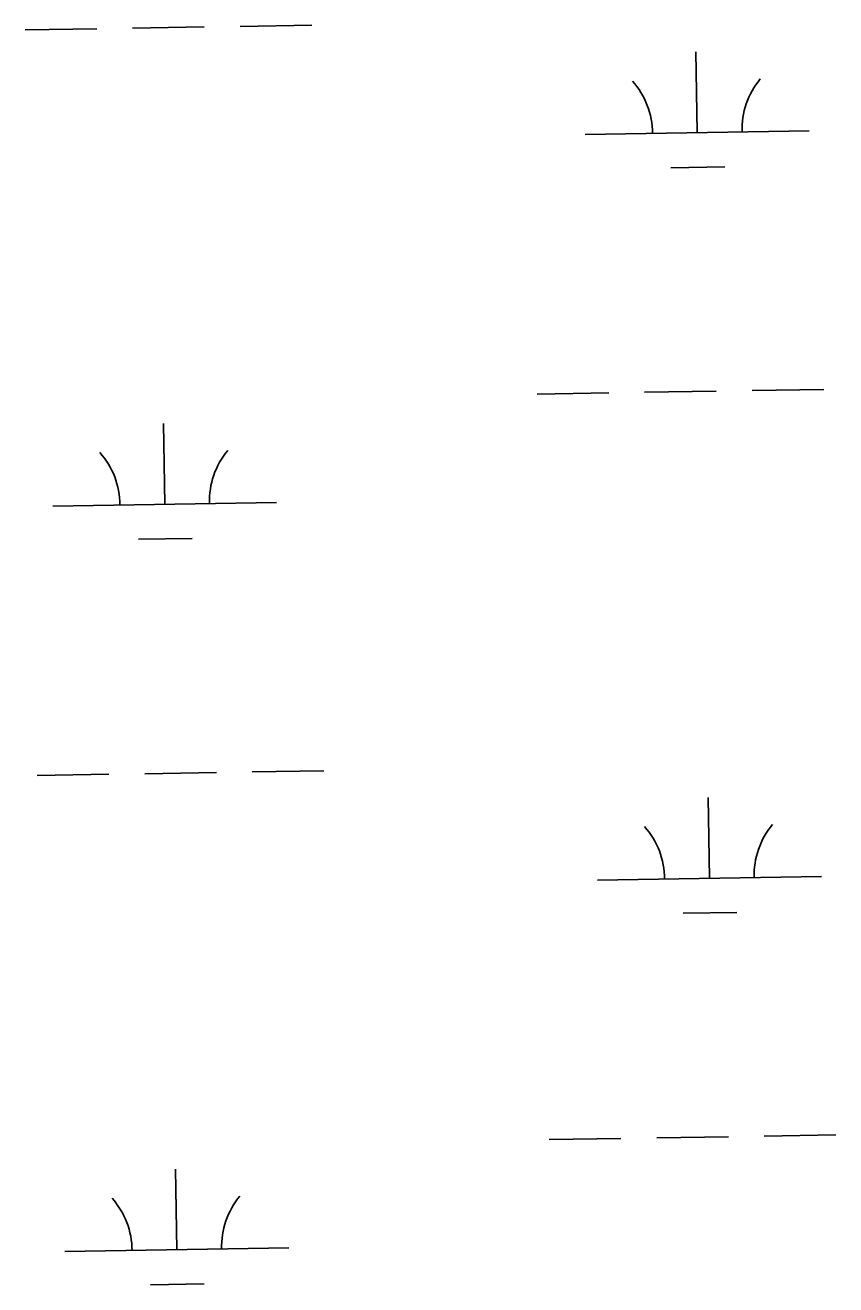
# Model space of a CAD drawing. Extents: x 3855477 to 3893699, y 299188 to 325115.
# Drawn here: x 3865903 to 3866265, y 306297 to 306859 of the extents above; entities that cross this region are included whole.
import ezdxf

# ---------------------------------------------------------------- set-up
doc = ezdxf.new("R2010")
doc.units = 0
doc.layers.add('V-WETL-SWMP', color=7, linetype='Continuous')

msp = doc.modelspace()

# ---------------------------------------------------------------- linework, layer by layer
at = {"layer": 'V-WETL-SWMP'}
for p, q in [((3865902.79, 306856.89), (3865934.78, 306857.41)), ((3865950.78, 306857.67), (3865982.77, 306858.19)), ((3865998.77, 306858.45), (3866030.77, 306858.98)), ((3866202.89, 306811.03), (3866202.3, 306847.03)), ((3866152.89, 306810.22), (3866252.88, 306811.85)), ((3866191.14, 306795.41), (3866215.14, 306795.8)), ((3866131.37, 306694.42), (3866163.37, 306694.94)), ((3866179.36, 306695.2), (3866211.36, 306695.72)), ((3866227.36, 306695.98), (3866259.35, 306696.5)), ((3865965.08, 306645.27), (3865964.5, 306681.27)), ((3865915.09, 306644.46), (3866015.08, 306646.09)), ((3865953.34, 306629.65), (3865977.33, 306630.04)), ((3865956.2, 306525.04), (3865988.19, 306525.56)), ((3866004.19, 306525.82), (3866036.19, 306526.34)), ((3865908.2, 306524.26), (3865940.2, 306524.78)), ((3866208.31, 306478.4), (3866207.72, 306514.39)), ((3866158.31, 306477.59), (3866258.3, 306479.21)), ((3866196.56, 306462.78), (3866220.56, 306463.17)), ((3866184.78, 306362.57), (3866216.78, 306363.09)), ((3866232.78, 306363.35), (3866264.77, 306363.87)), ((3866136.79, 306361.79), (3866168.79, 306362.31)), ((3865970.5, 306312.64), (3865969.92, 306348.64)), ((3865920.51, 306311.83), (3866020.5, 306313.46)), ((3865958.76, 306297.02), (3865982.75, 306297.41))]:
    msp.add_line(p, q, dxfattribs=at)
for centre, start, end in [((3866258.12, 306812.41), 140.1615, 181.7052), ((3866147.64, 306810.61), 0.1615, 41.7052), ((3865909.84, 306644.85), 0.1615, 41.7052), ((3866020.31, 306646.65), 140.1615, 181.7052), ((3866153.06, 306477.97), 0.1615, 41.7052), ((3866263.54, 306479.77), 140.1615, 181.7052), ((3865915.26, 306312.22), 0.1615, 41.7052), ((3866025.73, 306314.02), 140.1615, 181.7052)]:
    msp.add_arc(centre, 35.25, start, end, dxfattribs=at)

doc.saveas('drawing.dxf')
